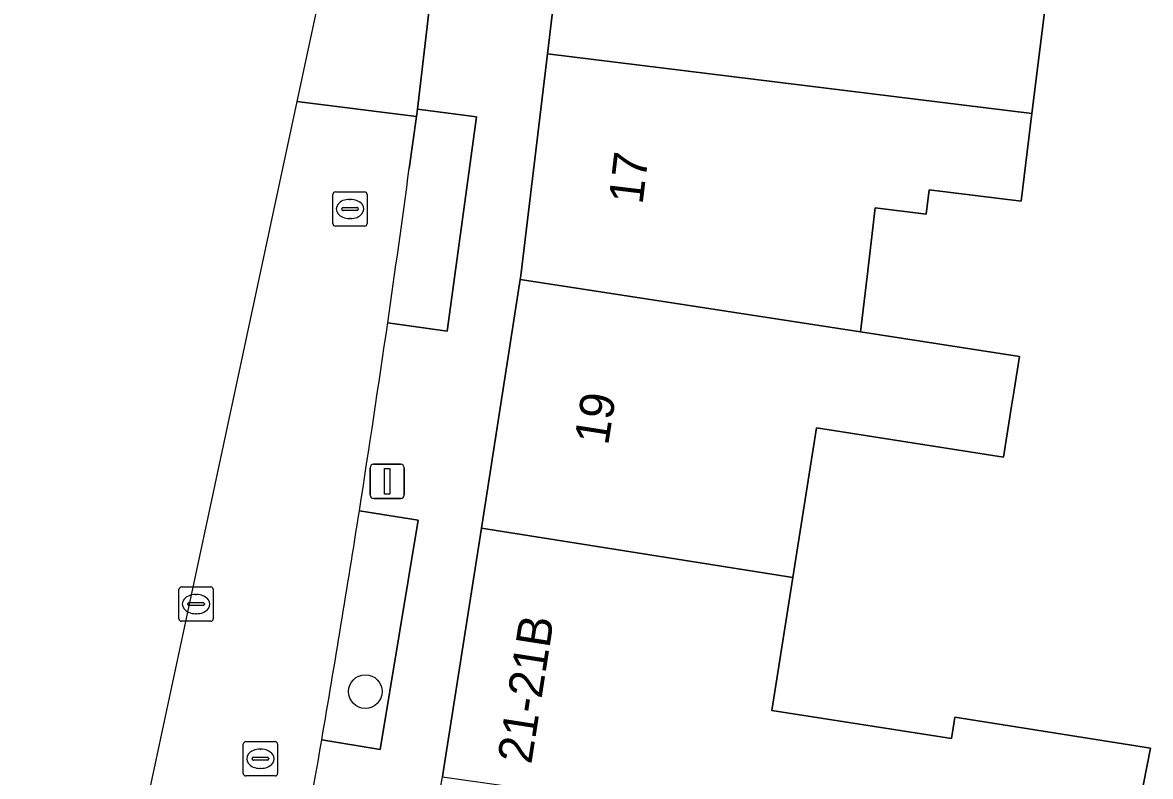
# Model space of a CAD drawing. Extents: x 161798 to 162385, y 382315 to 382833.
# Drawn here: x 161857.37 to 161890.24, y 382692.01 to 382713.97 of the extents above; entities that cross this region are included whole.
import ezdxf

# ---------------------------------------------------------------- set-up
doc = ezdxf.new("R2010")
doc.units = 0
for name, color, linetype in [('IMGEO_Boom', 7, 'Continuous'), ('IMGEO_Erf', 7, 'Continuous'), ('IMGEO_Groenvoorziening', 7, 'Continuous'), ('IMGEO_Lichtmast', 7, 'Continuous'), ('IMGEO_Pand', 7, 'Continuous'), ('IMGEO_Pand_nummerreeks', 7, 'Continuous'), ('IMGEO_Rijbaan_lokaal_gesloten', 7, 'Continuous'), ('IMGEO_Rijbaan_lokaal_open', 7, 'Continuous'), ('IMGEO_Rioolput', 7, 'Continuous'), ('IMGEO_Voetpad_open', 7, 'Continuous')]:
    doc.layers.add(name, color=color, linetype=linetype)

msp = doc.modelspace()

# ---------------------------------------------------------------- linework, layer by layer
at = {"layer": 'IMGEO_Boom'}
msp.add_circle((161867.359, 382694.478), 0.489, dxfattribs=at)
at = {"layer": 'IMGEO_Erf'}
msp.add_lwpolyline([(161887.209, 382714.737), (161886.79, 382711.321), (161886.476, 382708.764), (161883.789, 382709.094), (161883.702, 382708.388), (161882.223, 382708.57), (161881.985, 382706.57), (161881.812, 382705.117), (161881.793, 382704.955), (161886.425, 382704.242), (161886.27, 382703.255), (161886.197, 382702.79), (161885.964, 382701.306), (161880.506, 382702.164), (161879.819, 382697.797), (161879.211, 382693.93), (161884.444, 382693.107), (161884.512, 382693.54), (161884.542, 382693.729), (161890.243, 382692.832), (161889.524, 382689.166)], dxfattribs=at)
at = {"layer": 'IMGEO_Groenvoorziening'}
for points in [[(161868.012, 382705.223), (161869.743, 382704.976), (161870.604, 382711.225), (161868.878, 382711.442)], [(161868.878, 382711.442), (161868.849, 382711.229), (161868.64, 382709.72)], [(161866.089, 382693.071), (161867.793, 382692.793), (161868.902, 382699.468), (161867.185, 382699.741)]]:
    msp.add_lwpolyline(points, dxfattribs=at)
for centre, radius, start, end in [((161359.993, 382778.46), 513.271, 351.7967, 352.30357), ((161403.391, 382772.526), 469.47, 350.25619, 351.08114)]:
    msp.add_arc(centre, radius, start, end, dxfattribs=at)
at = {"layer": 'IMGEO_Lichtmast'}
for p, q in [((161867.499, 382700.2), (161867.499, 382701)), ((161867.499, 382701), (161867.499, 382700.2)), ((161867.599, 382701.1), (161868.389, 382701.1)), ((161868.389, 382701.1), (161867.599, 382701.1)), ((161868.489, 382701), (161868.489, 382700.2)), ((161868.489, 382700.2), (161868.489, 382701)), ((161868.389, 382700.1), (161867.599, 382700.1)), ((161867.599, 382700.1), (161868.389, 382700.1))]:
    msp.add_line(p, q, dxfattribs=at)
msp.add_lwpolyline([(161867.919, 382700.975), (161868.069, 382700.975), (161868.069, 382700.225), (161867.919, 382700.225), (161867.919, 382700.975)], dxfattribs=at)
for centre, start, end in [((161867.599, 382701), 90, 180), ((161867.599, 382701), 90, 180), ((161868.389, 382701), 0, 90), ((161868.389, 382701), 360, 90), ((161867.599, 382700.2), 180, 270), ((161867.599, 382700.2), 180, 270), ((161868.389, 382700.2), 270, 0), ((161868.389, 382700.2), 270, 0)]:
    msp.add_arc(centre, 0.1, start, end, dxfattribs=at)
at = {"layer": 'IMGEO_Pand'}
for points in [[(161873.512, 382720.129), (161872.665, 382713.056), (161886.79, 382711.321), (161887.209, 382714.737), (161884.458, 382715.074), (161884.534, 382715.698), (161882.998, 382715.886), (161883.37, 382718.916)], [(161886.79, 382711.321), (161872.665, 382713.056), (161871.89, 382706.595), (161871.872, 382706.482), (161881.793, 382704.955), (161881.812, 382705.117), (161881.985, 382706.57), (161882.223, 382708.57), (161883.702, 382708.388), (161883.789, 382709.094), (161886.476, 382708.764)], [(161881.793, 382704.955), (161871.872, 382706.482), (161870.741, 382699.236), (161879.819, 382697.797), (161880.506, 382702.164), (161885.964, 382701.306), (161886.197, 382702.79), (161886.27, 382703.255), (161886.425, 382704.242)], [(161879.211, 382693.93), (161879.819, 382697.797), (161870.741, 382699.236), (161869.652, 382692.257), (161869.604, 382691.992), (161878.703, 382690.701), (161887.196, 382689.496), (161889.356, 382689.19), (161889.524, 382689.166), (161890.243, 382692.832), (161884.542, 382693.729), (161884.512, 382693.54), (161884.444, 382693.107)]]:
    msp.add_lwpolyline(points, close=True, dxfattribs=at)
at = {"layer": 'IMGEO_Rijbaan_lokaal_gesloten'}
msp.add_lwpolyline([(161868.64, 382709.72), (161868.849, 382711.229), (161865.358, 382711.665), (161857.368, 382674.342)], dxfattribs=at)
for centre, radius, start, end in [((161359.993, 382778.46), 513.271, 351.7967, 352.30357), ((161396.536, 382773.545), 476.4, 351.08781, 351.75459), ((161403.391, 382772.526), 469.47, 350.25619, 351.08114), ((161540.462, 382748.801), 330.362, 348.52309, 350.2881)]:
    msp.add_arc(centre, radius, start, end, dxfattribs=at)
at = {"layer": 'IMGEO_Rijbaan_lokaal_open'}
msp.add_lwpolyline([(161865.358, 382711.665), (161868.849, 382711.229), (161868.878, 382711.442), (161869.47, 382716.521), (161869.5, 382716.779), (161866.524, 382717.11)], close=True, dxfattribs=at)
at = {"layer": 'IMGEO_Rioolput'}
for p, q in [((161866.412, 382708.11), (161866.412, 382708.962)), ((161866.487, 382709.036), (161867.339, 382709.036)), ((161866.9, 382708.816), (161866.925, 382708.816)), ((161867.413, 382708.962), (161867.413, 382708.11)), ((161866.671, 382708.53), (161866.671, 382708.542)), ((161867.109, 382708.493), (161866.711, 382708.493)), ((161866.714, 382708.579), (161867.112, 382708.579)), ((161867.155, 382708.542), (161867.155, 382708.53)), ((161866.923, 382708.256), (161866.898, 382708.256)), ((161867.339, 382708.036), (161866.487, 382708.036)), ((161861.925, 382696.599), (161861.925, 382697.451)), ((161862, 382697.525), (161862.852, 382697.525)), ((161862.413, 382697.305), (161862.438, 382697.305)), ((161862.926, 382697.451), (161862.926, 382696.599)), ((161862.184, 382697.019), (161862.184, 382697.031)), ((161862.622, 382696.982), (161862.224, 382696.982)), ((161862.227, 382697.068), (161862.625, 382697.068)), ((161862.668, 382697.031), (161862.668, 382697.019)), ((161862.436, 382696.745), (161862.411, 382696.745)), ((161862.852, 382696.525), (161862, 382696.525)), ((161863.801, 382692.094), (161863.801, 382692.946)), ((161863.876, 382693.02), (161864.728, 382693.02)), ((161864.802, 382692.946), (161864.802, 382692.094)), ((161864.289, 382692.8), (161864.314, 382692.8)), ((161864.06, 382692.514), (161864.06, 382692.526)), ((161864.498, 382692.477), (161864.1, 382692.477)), ((161864.103, 382692.563), (161864.501, 382692.563)), ((161864.544, 382692.526), (161864.544, 382692.514)), ((161864.728, 382692.02), (161863.876, 382692.02)), ((161864.312, 382692.24), (161864.287, 382692.24))]:
    msp.add_line(p, q, dxfattribs=at)
for points in [[(161866.412, 382708.11), (161866.412, 382708.962)], [(161866.487, 382709.036), (161867.339, 382709.036)], [(161867.413, 382708.962), (161867.413, 382708.11)], [(161867.339, 382708.036), (161866.487, 382708.036)], [(161861.925, 382696.599), (161861.925, 382697.451)], [(161862, 382697.525), (161862.852, 382697.525)], [(161862.926, 382697.451), (161862.926, 382696.599)], [(161862.852, 382696.525), (161862, 382696.525)], [(161863.801, 382692.094), (161863.801, 382692.946)], [(161863.876, 382693.02), (161864.728, 382693.02)], [(161864.802, 382692.946), (161864.802, 382692.094)], [(161864.728, 382692.02), (161863.876, 382692.02)]]:
    msp.add_lwpolyline(points, dxfattribs=at)
for centre, radius, start, end in [((161866.489, 382708.96), 0.0765, 91.552, 178.448), ((161866.489, 382708.96), 0.0765, 91.552, 178.448), ((161867.337, 382708.96), 0.0765, 1.552, 88.448), ((161867.337, 382708.96), 0.0765, 1.552, 88.448), ((161866.711, 382708.539), 0.0403, 85.8775, 175.7526), ((161866.708, 382708.529), 0.0366, 178.938, 274.7102), ((161867.112, 382708.536), 0.043, 264.8664, 352.4533), ((161867.116, 382708.541), 0.0386, 1.7309, 96.639), ((161866.489, 382708.112), 0.0765, 181.552, 268.448), ((161866.489, 382708.112), 0.0765, 181.552, 268.448), ((161867.337, 382708.112), 0.0765, 271.552, 358.448), ((161867.337, 382708.112), 0.0765, 271.552, 358.448), ((161862.002, 382697.449), 0.0765, 91.552, 178.448), ((161862.002, 382697.449), 0.0765, 91.552, 178.448), ((161862.85, 382697.449), 0.0765, 1.552, 88.448), ((161862.85, 382697.449), 0.0765, 1.552, 88.448), ((161862.224, 382697.028), 0.0403, 85.8775, 175.7526), ((161862.221, 382697.018), 0.0366, 178.938, 274.7102), ((161862.625, 382697.025), 0.043, 264.8664, 352.4533), ((161862.629, 382697.03), 0.0386, 1.7309, 96.639), ((161862.002, 382696.601), 0.0765, 181.552, 268.448), ((161862.002, 382696.601), 0.0765, 181.552, 268.448), ((161862.85, 382696.601), 0.0765, 271.552, 358.448), ((161862.85, 382696.601), 0.0765, 271.552, 358.448), ((161863.878, 382692.944), 0.0765, 91.552, 178.448), ((161863.878, 382692.944), 0.0765, 91.552, 178.448), ((161864.726, 382692.944), 0.0765, 1.552, 88.448), ((161864.726, 382692.944), 0.0765, 1.552, 88.448), ((161864.1, 382692.523), 0.0403, 85.8775, 175.7526), ((161864.097, 382692.513), 0.0366, 178.938, 274.7102), ((161864.501, 382692.52), 0.043, 264.8664, 352.4533), ((161864.505, 382692.525), 0.0386, 1.7309, 96.639), ((161863.878, 382692.096), 0.0765, 181.552, 268.448), ((161863.878, 382692.096), 0.0765, 181.552, 268.448), ((161864.726, 382692.096), 0.0765, 271.552, 358.448), ((161864.726, 382692.096), 0.0765, 271.552, 358.448)]:
    msp.add_arc(centre, radius, start, end, dxfattribs=at)
for centre, major_axis, ratio, start_param, end_param in [((161866.899, 382708.536), (-0.387, 0.002), 0.722429, 4.712389, 7.853982), ((161866.924, 382708.536), (-0.39, 0.002), 0.717154, 1.570796, 4.712389), ((161862.412, 382697.025), (-0.387, 0.002), 0.722429, 4.712389, 7.853982), ((161862.437, 382697.025), (-0.39, 0.002), 0.717154, 1.570796, 4.712389), ((161864.288, 382692.52), (-0.387, 0.002), 0.722429, 4.712389, 7.853982), ((161864.313, 382692.52), (-0.39, 0.002), 0.717154, 1.570796, 4.712389)]:
    msp.add_ellipse(centre, major_axis=major_axis, ratio=ratio, start_param=start_param, end_param=end_param, dxfattribs=at)
at = {"layer": 'IMGEO_Voetpad_open'}
for points in [[(161870.164, 382723.153), (161871.891, 382722.957), (161871.181, 382716.336), (161869.724, 382716.493), (161869.47, 382716.521), (161868.878, 382711.442), (161870.604, 382711.225), (161869.743, 382704.976), (161868.012, 382705.223)], [(161862.499, 382658.624), (161865.693, 382672.206), (161867.272, 382679.713), (161867.319, 382679.935), (161868.476, 382685.812), (161868.496, 382685.912), (161869.604, 382691.992), (161869.652, 382692.257), (161870.741, 382699.236), (161871.872, 382706.482), (161871.89, 382706.595), (161872.665, 382713.056), (161873.512, 382720.129)], [(161867.185, 382699.741), (161868.902, 382699.468), (161867.793, 382692.793), (161866.089, 382693.071)]]:
    msp.add_lwpolyline(points, dxfattribs=at)
for centre, radius, start, end in [((161396.536, 382773.545), 476.4, 351.08781, 351.75459), ((161540.462, 382748.801), 330.362, 348.52309, 350.2881)]:
    msp.add_arc(centre, radius, start, end, dxfattribs=at)

# ---------------------------------------------------------------- texts
at = {"layer": 'IMGEO_Pand_nummerreeks'}
for s, rotation, p in [('17', 83.1304, (161875.438, 382708.646)), ('19', 81.1308, (161874.434, 382701.627)), ('21-21B', 81.1308, (161872.195, 382692.341))]:
    msp.add_text(s, height=1, rotation=rotation, dxfattribs=at).set_placement(p)

doc.saveas('drawing.dxf')
